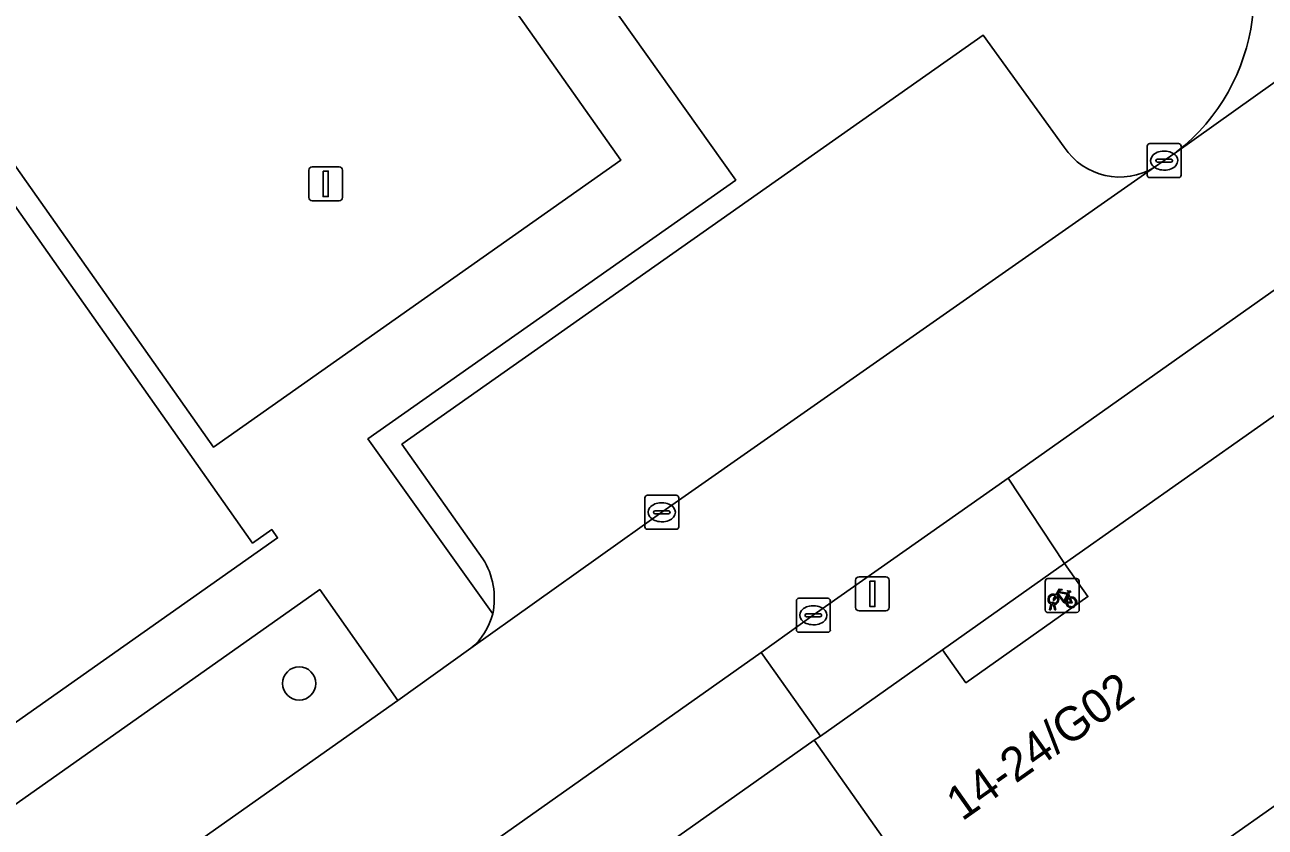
# Model space of a CAD drawing. Extents: x 159352 to 160617, y 385888 to 387323.
# Drawn here: x 160125.5 to 160162.05, y 387039.86 to 387063.49 of the extents above; entities that cross this region are included whole.
import ezdxf

# ---------------------------------------------------------------- set-up
doc = ezdxf.new("R2010")
doc.units = 0
for name, color, linetype in [('IMGEO_Boom', 7, 'Continuous'), ('IMGEO_Fietsenrek', 7, 'Continuous'), ('IMGEO_Grasland_overig', 7, 'Continuous'), ('IMGEO_Groenvoorziening', 7, 'Continuous'), ('IMGEO_Kolk', 7, 'Continuous'), ('IMGEO_Lichtmast', 7, 'Continuous'), ('IMGEO_Pand', 7, 'Continuous'), ('IMGEO_Pand_nummerreeks', 7, 'Continuous'), ('IMGEO_Pand_overbouw', 7, 'Continuous'), ('IMGEO_Parkeervlak_open', 7, 'Continuous'), ('IMGEO_Rijbaan_lokaal_open', 7, 'Continuous'), ('IMGEO_Verkeersbordpaal', 7, 'Continuous'), ('IMGEO_Voetpad_open', 7, 'Continuous')]:
    doc.layers.add(name, color=color, linetype=linetype)

msp = doc.modelspace()

# ---------------------------------------------------------------- linework, layer by layer
at = {"layer": 'IMGEO_Boom'}
msp.add_circle((160133.588, 387044.091), 0.489, dxfattribs=at)
at = {"layer": 'IMGEO_Fietsenrek'}
for p, q in [((160155.567, 387046.254), (160155.567, 387047.095)), ((160155.567, 387047.095), (160155.567, 387046.254)), ((160155.642, 387047.179), (160156.483, 387047.179)), ((160156.483, 387047.179), (160155.642, 387047.179)), ((160156.567, 387047.104), (160156.567, 387046.263)), ((160156.567, 387046.263), (160156.567, 387047.104)), ((160156.254, 387046.728), (160156.29, 387046.633)), ((160156.492, 387046.179), (160155.651, 387046.179)), ((160155.651, 387046.179), (160156.492, 387046.179)), ((160155.694, 387046.263), (160155.733, 387046.423)), ((160155.728, 387046.263), (160155.694, 387046.263)), ((160155.763, 387046.411), (160155.728, 387046.263)), ((160155.805, 387046.435), (160155.804, 387046.439)), ((160155.846, 387046.263), (160155.812, 387046.405)), ((160155.836, 387046.446), (160155.837, 387046.439)), ((160155.844, 387046.409), (160155.879, 387046.263)), ((160155.879, 387046.263), (160155.846, 387046.263))]:
    msp.add_line(p, q, dxfattribs=at)
for points in [[(160155.901, 387046.653), (160155.849, 387046.563), (160155.809, 387046.538), (160155.81, 387046.585), (160155.865, 387046.679)], [(160155.88, 387046.705), (160155.975, 387046.869), (160156.061, 387046.855), (160156.063, 387046.846), (160156.007, 387046.835), (160155.98, 387046.79), (160156.236, 387046.749)], [(160156.176, 387046.461), (160156.126, 387046.461), (160155.935, 387046.712), (160155.916, 387046.68)], [(160156.223, 387046.724), (160155.966, 387046.765), (160155.949, 387046.736), (160156.116, 387046.516), (160156.223, 387046.724)], [(160156.271, 387046.626), (160156.241, 387046.703), (160156.132, 387046.485), (160156.175, 387046.485)], [(160156.205, 387046.485), (160156.325, 387046.484), (160156.281, 387046.598)], [(160156.301, 387046.605), (160156.356, 387046.46), (160156.206, 387046.46)], [(160156.236, 387046.749), (160156.261, 387046.798), (160156.255, 387046.802), (160156.232, 387046.806), (160156.22, 387046.813), (160156.219, 387046.816), (160156.221, 387046.821), (160156.316, 387046.806), (160156.318, 387046.796), (160156.308, 387046.783), (160156.296, 387046.777), (160156.282, 387046.783), (160156.254, 387046.728)]]:
    msp.add_lwpolyline(points, dxfattribs=at)
for centre, radius, start, end in [((160155.645, 387047.101), 0.0779, 92.4484, 184.2845), ((160155.645, 387047.101), 0.0779, 92.4484, 184.2845), ((160156.489, 387047.101), 0.0779, 2.4484, 94.2845), ((160156.489, 387047.101), 0.0779, 2.4484, 94.2845), ((160155.807, 387046.564), 0.159, 62.6766, 242.1369), ((160155.807, 387046.564), 0.129, 63.3192, 238.903), ((160155.807, 387046.564), 0.129, 283.6043, 43.4302), ((160155.807, 387046.564), 0.159, 283.5766, 46.6042), ((160156.334, 387046.48), 0.159, 113.3408, 178.3217), ((160156.334, 387046.48), 0.159, 187.0065, 105.7708), ((160156.334, 387046.48), 0.129, 113.923, 177.9556), ((160156.334, 387046.48), 0.129, 188.6715, 104.5883), ((160155.645, 387046.257), 0.0779, 182.4484, 274.2845), ((160155.645, 387046.257), 0.0779, 182.4484, 274.2845), ((160155.787, 387046.435), 0.0499, 12.8025, 158.6934), ((160155.807, 387046.564), 0.159, 253.9967, 271.7867), ((160155.787, 387046.435), 0.0174, 12.8025, 163.4502), ((160155.807, 387046.564), 0.129, 253.415, 269.0204), ((160156.489, 387046.257), 0.0779, 272.4484, 4.2845), ((160156.489, 387046.257), 0.0779, 272.4484, 4.2845)]:
    msp.add_arc(centre, radius, start, end, dxfattribs=at)
at = {"layer": 'IMGEO_Grasland_overig'}
for points in [[(160160.526, 387067.979), (160160.395, 387068.183), (160160.26, 387068.361), (160147.973, 387085.772), (160145.847, 387088.754), (160145.271, 387088.357), (160147.745, 387084.77), (160155.335, 387073.94), (160150.155, 387070.295), (160150.663, 387069.556), (160148.243, 387067.841), (160146.573, 387066.667), (160146.049, 387067.384), (160142.307, 387064.752), (160146.447, 387058.919), (160135.614, 387051.291), (160139.288, 387046.139)], [(160138.999, 387047.764), (160136.616, 387051.134), (160153.736, 387063.189), (160156.123, 387059.89)], [(160158.788, 387059.297), (160159.071, 387059.491), (160159.439, 387059.75)]]:
    msp.add_lwpolyline(points, dxfattribs=at)
for centre, radius, start, end in [((160155.789, 387064.418), 5.926, 308.0166, 36.9337), ((160157.761, 387060.966), 1.959, 213.2939, 301.6166), ((160137.141, 387046.595), 2.195, 348.0002, 32.1686)]:
    msp.add_arc(centre, radius, start, end, dxfattribs=at)
at = {"layer": 'IMGEO_Groenvoorziening'}
for points in [[(160111.259, 387127.68), (160111.027, 387127.528), (160095.844, 387116.831), (160088.372, 387111.605), (160090.369, 387108.778), (160090.541, 387108.532), (160131.066, 387051.05), (160143.067, 387059.509), (160128.801, 387079.691), (160144.435, 387090.75), (160133.721, 387105.827)], [(160126.136, 387036.461), (160127.483, 387037.228), (160127.683, 387037.377), (160136.492, 387043.585), (160134.195, 387046.856), (160121.767, 387038.091), (160123.12, 387036.16)]]:
    msp.add_lwpolyline(points, dxfattribs=at)
at = {"layer": 'IMGEO_Kolk'}
for p, q in [((160158.57, 387059.066), (160158.57, 387059.918)), ((160158.645, 387059.992), (160159.497, 387059.992)), ((160159.058, 387059.772), (160159.083, 387059.772)), ((160159.571, 387059.918), (160159.571, 387059.066)), ((160158.829, 387059.486), (160158.829, 387059.498)), ((160159.267, 387059.449), (160158.869, 387059.449)), ((160158.872, 387059.535), (160159.27, 387059.535)), ((160159.313, 387059.498), (160159.313, 387059.486)), ((160159.497, 387058.992), (160158.645, 387058.992)), ((160159.081, 387059.212), (160159.056, 387059.212)), ((160143.769, 387048.707), (160143.769, 387049.559)), ((160143.844, 387049.633), (160144.696, 387049.633)), ((160144.77, 387049.559), (160144.77, 387048.707)), ((160144.028, 387049.127), (160144.028, 387049.139)), ((160144.466, 387049.09), (160144.068, 387049.09)), ((160144.071, 387049.176), (160144.469, 387049.176)), ((160144.257, 387049.413), (160144.282, 387049.413)), ((160144.512, 387049.139), (160144.512, 387049.127)), ((160144.28, 387048.853), (160144.255, 387048.853)), ((160144.696, 387048.633), (160143.844, 387048.633)), ((160148.234, 387045.673), (160148.234, 387046.525)), ((160148.309, 387046.599), (160149.161, 387046.599)), ((160149.235, 387046.525), (160149.235, 387045.673)), ((160148.722, 387046.379), (160148.747, 387046.379)), ((160148.493, 387046.093), (160148.493, 387046.105)), ((160148.931, 387046.056), (160148.533, 387046.056)), ((160148.536, 387046.142), (160148.934, 387046.142)), ((160148.745, 387045.819), (160148.72, 387045.819)), ((160148.977, 387046.105), (160148.977, 387046.093)), ((160149.161, 387045.599), (160148.309, 387045.599))]:
    msp.add_line(p, q, dxfattribs=at)
for points in [[(160158.57, 387059.066), (160158.57, 387059.918)], [(160158.645, 387059.992), (160159.497, 387059.992)], [(160159.571, 387059.918), (160159.571, 387059.066)], [(160159.497, 387058.992), (160158.645, 387058.992)], [(160143.769, 387048.707), (160143.769, 387049.559)], [(160143.844, 387049.633), (160144.696, 387049.633)], [(160144.77, 387049.559), (160144.77, 387048.707)], [(160144.696, 387048.633), (160143.844, 387048.633)], [(160148.234, 387045.673), (160148.234, 387046.525)], [(160148.309, 387046.599), (160149.161, 387046.599)], [(160149.235, 387046.525), (160149.235, 387045.673)], [(160149.161, 387045.599), (160148.309, 387045.599)]]:
    msp.add_lwpolyline(points, dxfattribs=at)
for centre, radius, start, end in [((160158.647, 387059.916), 0.0765, 91.552, 178.448), ((160158.647, 387059.916), 0.0765, 91.552, 178.448), ((160159.495, 387059.916), 0.0765, 1.552, 88.448), ((160159.495, 387059.916), 0.0765, 1.552, 88.448), ((160158.869, 387059.495), 0.0403, 85.8775, 175.7526), ((160158.866, 387059.485), 0.0366, 178.938, 274.7102), ((160159.27, 387059.492), 0.043, 264.8664, 352.4533), ((160159.274, 387059.497), 0.0386, 1.7309, 96.639), ((160158.647, 387059.068), 0.0765, 181.552, 268.448), ((160158.647, 387059.068), 0.0765, 181.552, 268.448), ((160159.495, 387059.068), 0.0765, 271.552, 358.448), ((160159.495, 387059.068), 0.0765, 271.552, 358.448), ((160143.846, 387049.557), 0.0765, 91.552, 178.448), ((160143.846, 387049.557), 0.0765, 91.552, 178.448), ((160144.694, 387049.557), 0.0765, 1.552, 88.448), ((160144.694, 387049.557), 0.0765, 1.552, 88.448), ((160144.068, 387049.136), 0.0403, 85.8775, 175.7526), ((160144.065, 387049.126), 0.0366, 178.938, 274.7102), ((160144.469, 387049.133), 0.043, 264.8664, 352.4533), ((160144.473, 387049.138), 0.0386, 1.7309, 96.639), ((160143.846, 387048.709), 0.0765, 181.552, 268.448), ((160143.846, 387048.709), 0.0765, 181.552, 268.448), ((160144.694, 387048.709), 0.0765, 271.552, 358.448), ((160144.694, 387048.709), 0.0765, 271.552, 358.448), ((160148.311, 387046.523), 0.0765, 91.552, 178.448), ((160148.311, 387046.523), 0.0765, 91.552, 178.448), ((160149.159, 387046.523), 0.0765, 1.552, 88.448), ((160149.159, 387046.523), 0.0765, 1.552, 88.448), ((160148.533, 387046.102), 0.0403, 85.8775, 175.7526), ((160148.53, 387046.092), 0.0366, 178.938, 274.7102), ((160148.934, 387046.099), 0.043, 264.8664, 352.4533), ((160148.938, 387046.104), 0.0386, 1.7309, 96.639), ((160148.311, 387045.675), 0.0765, 181.552, 268.448), ((160148.311, 387045.675), 0.0765, 181.552, 268.448), ((160149.159, 387045.675), 0.0765, 271.552, 358.448), ((160149.159, 387045.675), 0.0765, 271.552, 358.448)]:
    msp.add_arc(centre, radius, start, end, dxfattribs=at)
for centre, major_axis, ratio, start_param, end_param in [((160159.057, 387059.492), (-0.387, 0.002), 0.722429, 4.712389, 7.853982), ((160159.082, 387059.492), (-0.39, 0.002), 0.717154, 1.570796, 4.712389), ((160144.256, 387049.133), (-0.387, 0.002), 0.722429, 4.712389, 7.853982), ((160144.281, 387049.133), (-0.39, 0.002), 0.717154, 1.570796, 4.712389), ((160148.721, 387046.099), (-0.387, 0.002), 0.722429, 4.712389, 7.853982), ((160148.746, 387046.099), (-0.39, 0.002), 0.717154, 1.570796, 4.712389)]:
    msp.add_ellipse(centre, major_axis=major_axis, ratio=ratio, start_param=start_param, end_param=end_param, dxfattribs=at)
at = {"layer": 'IMGEO_Lichtmast'}
for p, q in [((160149.98, 387046.33), (160149.98, 387047.13)), ((160149.98, 387047.13), (160149.98, 387046.33)), ((160150.08, 387047.23), (160150.87, 387047.23)), ((160150.87, 387047.23), (160150.08, 387047.23)), ((160150.97, 387047.13), (160150.97, 387046.33)), ((160150.97, 387046.33), (160150.97, 387047.13)), ((160150.87, 387046.23), (160150.08, 387046.23)), ((160150.08, 387046.23), (160150.87, 387046.23))]:
    msp.add_line(p, q, dxfattribs=at)
msp.add_lwpolyline([(160150.4, 387047.105), (160150.55, 387047.105), (160150.55, 387046.355), (160150.4, 387046.355), (160150.4, 387047.105)], dxfattribs=at)
for centre, start, end in [((160150.08, 387047.13), 90, 180), ((160150.08, 387047.13), 90, 180), ((160150.87, 387047.13), 0, 90), ((160150.87, 387047.13), 360, 90), ((160150.08, 387046.33), 180, 270), ((160150.08, 387046.33), 180, 270), ((160150.87, 387046.33), 270, 0), ((160150.87, 387046.33), 270, 0)]:
    msp.add_arc(centre, 0.1, start, end, dxfattribs=at)
at = {"layer": 'IMGEO_Pand'}
for points in [[(160123.883, 387042.001), (160132.951, 387048.375), (160132.779, 387048.621), (160132.214, 387048.224), (160121.685, 387063.154), (160113.219, 387057.183), (160113.297, 387057.073), (160114.081, 387057.626), (160114.654, 387058.029), (160117.259, 387054.332), (160119.222, 387051.545), (160120.217, 387050.133), (160120.46, 387049.788), (160120.663, 387049.499), (160125.084, 387043.224), (160124.513, 387042.819), (160123.707, 387042.246)], [(160162.507, 387040.612), (160169.006, 387045.196), (160169.401, 387044.649), (160169.974, 387043.856), (160170.083, 387043.933), (160163.711, 387052.965), (160156.136, 387047.621), (160156.822, 387046.649), (160153.23, 387044.112), (160152.544, 387045.085), (160148.941, 387042.542), (160148.762, 387042.416), (160155.134, 387033.388), (160155.244, 387033.465), (160154.678, 387034.255), (160154.28, 387034.81), (160160.754, 387039.376)], [(160147.552, 387030.05), (160154.058, 387034.644), (160154.443, 387034.113), (160155.024, 387033.311), (160155.134, 387033.388), (160148.762, 387042.416), (160141.187, 387037.069), (160141.874, 387036.097), (160138.269, 387033.553), (160137.582, 387034.525), (160133.574, 387031.694), (160140.007, 387022.64), (160140.252, 387022.812), (160139.657, 387023.651), (160139.267, 387024.2), (160145.807, 387028.818)]]:
    msp.add_lwpolyline(points, close=True, dxfattribs=at)
at = {"layer": 'IMGEO_Pand_overbouw'}
msp.add_lwpolyline([(160152.544, 387045.085), (160153.23, 387044.112), (160156.822, 387046.649), (160156.136, 387047.621)], close=True, dxfattribs=at)
at = {"layer": 'IMGEO_Parkeervlak_open'}
for points in [[(160156.123, 387059.89), (160153.736, 387063.189), (160136.616, 387051.134), (160138.999, 387047.764)], [(160138.647, 387045.127), (160144.271, 387049.132), (160158.788, 387059.297)]]:
    msp.add_lwpolyline(points, dxfattribs=at)
for centre, radius, start, end in [((160157.761, 387060.966), 1.959, 213.2939, 301.6166), ((160137.141, 387046.595), 2.195, 348.0002, 32.1686), ((160137.379, 387046.639), 1.974, 309.9851, 345.3146)]:
    msp.add_arc(centre, radius, start, end, dxfattribs=at)
at = {"layer": 'IMGEO_Rijbaan_lokaal_open'}
for points in [[(160176.761, 387065.894), (160173.752, 387069.981), (160172.633, 387069.147), (160159.439, 387059.75), (160159.071, 387059.491), (160158.788, 387059.297), (160144.271, 387049.132), (160138.647, 387045.127), (160136.492, 387043.585), (160127.683, 387037.377), (160127.483, 387037.228), (160126.136, 387036.461)], [(160159.439, 387059.75), (160172.633, 387069.147)], [(160129.451, 387032.431), (160130.059, 387032.927), (160130.294, 387033.082), (160139.503, 387039.558), (160147.199, 387045.006), (160148.734, 387046.1), (160154.476, 387050.135), (160162.379, 387055.722), (160166.35, 387058.532), (160169.388, 387060.689), (160176.761, 387065.894)]]:
    msp.add_lwpolyline(points, dxfattribs=at)
msp.add_arc((160155.789, 387064.418), 5.926, 308.0166, 36.9337, dxfattribs=at)
at = {"layer": 'IMGEO_Verkeersbordpaal'}
for p, q in [((160133.871, 387058.407), (160133.871, 387059.207)), ((160133.871, 387059.207), (160133.871, 387058.407)), ((160133.971, 387059.307), (160134.761, 387059.307)), ((160134.761, 387059.307), (160133.971, 387059.307)), ((160134.861, 387059.207), (160134.861, 387058.407)), ((160134.861, 387058.407), (160134.861, 387059.207)), ((160134.761, 387058.307), (160133.971, 387058.307)), ((160133.971, 387058.307), (160134.761, 387058.307))]:
    msp.add_line(p, q, dxfattribs=at)
msp.add_lwpolyline([(160134.291, 387059.182), (160134.441, 387059.182), (160134.441, 387058.432), (160134.291, 387058.432), (160134.291, 387059.182)], dxfattribs=at)
for centre, start, end in [((160133.971, 387059.207), 90, 180), ((160133.971, 387059.207), 90, 180), ((160134.761, 387059.207), 0, 90), ((160134.761, 387059.207), 360, 90), ((160133.971, 387058.407), 180, 270), ((160133.971, 387058.407), 180, 270), ((160134.761, 387058.407), 270, 0), ((160134.761, 387058.407), 270, 0)]:
    msp.add_arc(centre, 0.1, start, end, dxfattribs=at)
at = {"layer": 'IMGEO_Voetpad_open'}
for points in [[(160144.435, 387090.75), (160128.801, 387079.691), (160143.067, 387059.509), (160131.066, 387051.05), (160090.541, 387108.532)], [(160100.494, 387093.204), (160111.091, 387078.177), (160121.685, 387063.154), (160132.214, 387048.224), (160132.779, 387048.621), (160132.951, 387048.375), (160123.883, 387042.001), (160120.724, 387039.765), (160121.767, 387038.091), (160134.195, 387046.856), (160136.492, 387043.585), (160138.647, 387045.127)], [(160139.288, 387046.139), (160135.614, 387051.291), (160146.447, 387058.919), (160142.307, 387064.752), (160146.049, 387067.384), (160146.573, 387066.667), (160148.243, 387067.841), (160150.663, 387069.556), (160150.155, 387070.295), (160155.335, 387073.94), (160147.745, 387084.77), (160145.271, 387088.357)], [(160162.507, 387040.612), (160160.754, 387039.376)]]:
    msp.add_lwpolyline(points, dxfattribs=at)
for points in [[(160156.136, 387047.621), (160163.711, 387052.965), (160164.091, 387053.233), (160162.379, 387055.722), (160154.476, 387050.135)], [(160148.941, 387042.542), (160152.544, 387045.085), (160156.136, 387047.621), (160154.476, 387050.135), (160148.734, 387046.1), (160147.199, 387045.006)], [(160152.544, 387045.085), (160153.23, 387044.112), (160156.822, 387046.649), (160156.136, 387047.621)], [(160147.199, 387045.006), (160139.503, 387039.558), (160141.187, 387037.069), (160148.762, 387042.416), (160148.941, 387042.542)]]:
    msp.add_lwpolyline(points, close=True, dxfattribs=at)
msp.add_arc((160137.379, 387046.639), 1.974, 309.9851, 345.3146, dxfattribs=at)

# ---------------------------------------------------------------- texts
at = {"layer": 'IMGEO_Pand_nummerreeks'}
msp.add_text('14-24/G02', height=1, rotation=35.2332, dxfattribs=at).set_placement((160153.116, 387040.016))

doc.saveas('drawing.dxf')
